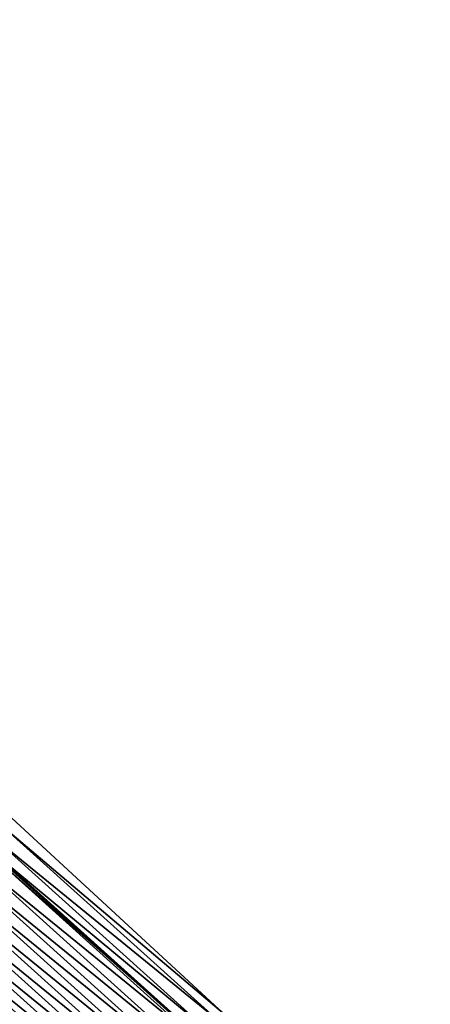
# Model space of a CAD drawing. Header units: feet. Extents: x 2017353 to 2024169, y 808050 to 818690.
# Tile 290 of 305: x 2022699 to 2022727, y 814146 to 814214. Entities that reach past the tile are written whole.
import ezdxf

# ---------------------------------------------------------------- set-up
doc = ezdxf.new("R2010")
doc.units = ezdxf.units.FT
doc.header["$MEASUREMENT"] = 0
doc.layers.add('EP_Travel Lane', color=172, linetype='Continuous', lineweight=53)
doc.layers.add('I-77-MM15-17_SB-Surface-BORDER', color=7, linetype='Continuous')
doc.layers.add('I-77-MM15-17_SB-Surface-TIN', color=7, linetype='Continuous')

msp = doc.modelspace()

# ---------------------------------------------------------------- linework, layer by layer
at = {"layer": 'EP_Travel Lane'}
msp.add_polyline3d([(2022542.824971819, 814286.3335518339, 283.9437080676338), (2022558.550940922, 814273.9987547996, 284.6837772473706), (2022574.318739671, 814261.2731713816, 285.4313607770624), (2022589.818365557, 814248.6543625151, 286.158104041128), (2022605.458133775, 814235.8011696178, 286.8715970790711), (2022620.708547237, 814222.8807780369, 287.5706653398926), (2022635.958370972, 814209.9608860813, 288.2912770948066), (2022651.226410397, 814196.6884151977, 289.0018068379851), (2022666.2520939, 814183.5089710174, 289.7307393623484), (2022681.37087655, 814170.1594617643, 290.4675024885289), (2022696.224316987, 814156.7876195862, 291.2221389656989), (2022711.078236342, 814143.4153462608, 291.9592854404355), (2022725.94583979, 814129.5223704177, 292.664388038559), (2022740.431374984, 814115.7495768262, 293.3581499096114), (2022755.100171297, 814101.7165553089, 294.0507153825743), (2022769.379040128, 814087.7297632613, 294.7547948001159), (2022783.657795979, 814073.7430818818, 295.463396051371)], dxfattribs=at)
at = {"layer": 'I-77-MM15-17_SB-Surface-BORDER', "color": 3, "linetype": 'Continuous', "lineweight": -3}
msp.add_polyline3d([(2022543.494054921, 814287.1911650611, 284.0234243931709), (2022559.589401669, 814275.3295919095, 284.8034136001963), (2022575.872630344, 814263.1865528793, 285.6143508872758), (2022591.355720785, 814250.5473830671, 286.3391464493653), (2022607.316278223, 814238.0056593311, 287.0741555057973), (2022622.513882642, 814225.0224247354, 287.7640306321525), (2022637.804365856, 814212.1510315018, 288.493770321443), (2022653.039995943, 814198.766447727, 289.1937222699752), (2022668.203469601, 814185.7450647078, 289.940548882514), (2022683.272587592, 814172.2830550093, 290.6726957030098), (2022698.013128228, 814158.7858038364, 291.4271963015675), (2022712.694945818, 814145.2207183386, 292.1343258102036), (2022726.838947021, 814130.4695501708, 292.7534395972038), (2022741.058225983, 814116.4144667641, 293.4223065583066), (2022756.367294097, 814103.002045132, 294.17339212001), (2022770.972810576, 814089.3465911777, 294.9082043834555), (2022785.257227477, 814075.3653871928, 295.6120124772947)], dxfattribs=at)
at = {"layer": 'I-77-MM15-17_SB-Surface-TIN', "color": 128, "linetype": 'Continuous', "lineweight": -3}
for points in [[(2022712.694945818, 814145.2207183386, 292.1343258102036), (2022698.013128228, 814158.7858038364, 291.4271963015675), (2022697.43720486, 814158.142194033, 291.3561471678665)], [(2022712.29086231, 814144.769347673, 292.0881707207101), (2022697.43720486, 814158.142194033, 291.3561471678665), (2022696.770288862, 814157.3970553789, 291.2767389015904)], [(2022712.29086231, 814144.769347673, 292.0881707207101), (2022712.694945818, 814145.2207183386, 292.1343258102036), (2022697.43720486, 814158.142194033, 291.3561471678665)], [(2022711.623801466, 814144.0243394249, 292.014051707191), (2022696.770288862, 814157.3970553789, 291.2767389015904), (2022696.224316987, 814156.7876195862, 291.2221389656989)], [(2022711.623801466, 814144.0243394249, 292.014051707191), (2022712.29086231, 814144.769347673, 292.0881707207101), (2022696.770288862, 814157.3970553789, 291.2767389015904)], [(2022710.956545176, 814143.2795071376, 291.9470695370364), (2022696.103025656, 814156.6522293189, 291.2100092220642), (2022695.436236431, 814155.9069765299, 291.1259717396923)], [(2022696.103025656, 814156.6522293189, 291.2100092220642), (2022711.078236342, 814143.4153462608, 291.9592854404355), (2022696.224316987, 814156.7876195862, 291.2221389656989)], [(2022710.956545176, 814143.2795071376, 291.9470695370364), (2022711.078236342, 814143.4153462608, 291.9592854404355), (2022696.103025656, 814156.6522293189, 291.2100092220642)], [(2022711.623801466, 814144.0243394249, 292.014051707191), (2022696.224316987, 814156.7876195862, 291.2221389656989), (2022711.078236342, 814143.4153462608, 291.9592854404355)], [(2022710.289697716, 814142.5343067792, 291.8651586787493), (2022695.436236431, 814155.9069765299, 291.1259717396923), (2022694.769649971, 814155.1615411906, 291.0345301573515)], [(2022710.289697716, 814142.5343067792, 291.8651586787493), (2022710.956545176, 814143.2795071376, 291.9470695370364), (2022695.436236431, 814155.9069765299, 291.1259717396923)], [(2022709.623019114, 814141.7889543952, 291.7770817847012), (2022694.769649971, 814155.1615411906, 291.0345301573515), (2022694.102888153, 814154.4162637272, 290.9494918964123)], [(2022709.623019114, 814141.7889543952, 291.7770817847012), (2022710.289697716, 814142.5343067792, 291.8651586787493), (2022694.769649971, 814155.1615411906, 291.0345301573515)], [(2022708.956365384, 814141.0435796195, 291.6880966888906), (2022694.102888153, 814154.4162637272, 290.9494918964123), (2022693.436041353, 814153.6710627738, 290.8675568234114)], [(2022708.956365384, 814141.0435796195, 291.6880966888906), (2022709.623019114, 814141.7889543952, 291.7770817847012), (2022694.102888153, 814154.4162637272, 290.9494918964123)], [(2022708.289524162, 814140.2983736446, 291.6059580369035), (2022693.436041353, 814153.6710627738, 290.8675568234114), (2022692.769105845, 814152.9259416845, 290.7888609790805)], [(2022708.289524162, 814140.2983736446, 291.6059580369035), (2022708.956365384, 814141.0435796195, 291.6880966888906), (2022693.436041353, 814153.6710627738, 290.8675568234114)], [(2022707.622582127, 814139.5532584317, 291.5275006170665), (2022692.769105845, 814152.9259416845, 290.7888609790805), (2022692.102278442, 814152.180723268, 290.7062176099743)], [(2022707.622582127, 814139.5532584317, 291.5275006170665), (2022708.289524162, 814140.2983736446, 291.6059580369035), (2022692.769105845, 814152.9259416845, 290.7888609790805)], [(2022706.955645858, 814138.8081380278, 291.4488326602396), (2022692.102278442, 814152.180723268, 290.7062176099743), (2022691.435469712, 814151.4354880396, 290.6228923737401)], [(2022706.955645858, 814138.8081380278, 291.4488326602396), (2022707.622582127, 814139.5532584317, 291.5275006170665), (2022692.102278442, 814152.180723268, 290.7062176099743)], [(2022706.288732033, 814138.062997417, 291.3693451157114), (2022691.435469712, 814151.4354880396, 290.6228923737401), (2022690.768652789, 814150.6902601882, 290.5398663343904)], [(2022706.288732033, 814138.062997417, 291.3693451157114), (2022706.955645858, 814138.8081380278, 291.4488326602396), (2022691.435469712, 814151.4354880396, 290.6228923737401)], [(2022705.621880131, 814137.3178010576, 291.2875964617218), (2022690.768652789, 814150.6902601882, 290.5398663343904), (2022690.101868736, 814149.9450027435, 290.4556400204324)], [(2022705.621880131, 814137.3178010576, 291.2875964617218), (2022706.288732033, 814138.062997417, 291.3693451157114), (2022690.768652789, 814150.6902601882, 290.5398663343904)], [(2022704.955054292, 814136.5725812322, 291.2048960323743), (2022690.101868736, 814149.9450027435, 290.4556400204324), (2022689.435200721, 814149.1996408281, 290.3671764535)], [(2022704.955054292, 814136.5725812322, 291.2048960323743), (2022705.621880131, 814137.3178010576, 291.2875964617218), (2022690.101868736, 814149.9450027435, 290.4556400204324)], [(2022704.288309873, 814135.8272881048, 291.1192225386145), (2022689.435200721, 814149.1996408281, 290.3671764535), (2022688.768341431, 814148.4544511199, 290.2856974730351)], [(2022704.288309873, 814135.8272881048, 291.1192225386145), (2022704.955054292, 814136.5725812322, 291.2048960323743), (2022689.435200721, 814149.1996408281, 290.3671764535)], [(2022703.621505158, 814135.0820492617, 291.035750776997), (2022688.768341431, 814148.4544511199, 290.2856974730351), (2022688.272029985, 814147.8998565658, 290.2253193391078)], [(2022703.621505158, 814135.0820492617, 291.035750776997), (2022704.288309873, 814135.8272881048, 291.1192225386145), (2022688.768341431, 814148.4544511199, 290.2856974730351)], [(2022702.675998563, 814134.0255487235, 290.9214398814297), (2022688.093060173, 814147.7001240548, 290.2081622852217), (2022687.433933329, 814146.9646924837, 290.147917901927)], [(2022702.95467878, 814134.3368299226, 290.9530700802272), (2022688.10135338, 814147.7093773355, 290.2089202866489), (2022688.093060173, 814147.7001240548, 290.2081622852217)], [(2022702.95467878, 814134.3368299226, 290.9530700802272), (2022688.093060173, 814147.7001240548, 290.2081622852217), (2022702.946355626, 814134.3275330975, 290.9521254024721)], [(2022702.675998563, 814134.0255487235, 290.9214398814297), (2022702.946355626, 814134.3275330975, 290.9521254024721), (2022688.093060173, 814147.7001240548, 290.2081622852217)], [(2022702.95467878, 814134.3368299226, 290.9530700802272), (2022688.272029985, 814147.8998565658, 290.2253193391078), (2022688.10135338, 814147.7093773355, 290.2089202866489)], [(2022702.95467878, 814134.3368299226, 290.9530700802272), (2022703.621505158, 814135.0820492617, 291.035750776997), (2022688.272029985, 814147.8998565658, 290.2253193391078)], [(2022702.287433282, 814133.5919879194, 290.8856938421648), (2022687.433933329, 814146.9646924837, 290.147917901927), (2022686.766481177, 814146.2200365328, 290.0880877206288)], [(2022702.287433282, 814133.5919879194, 290.8856938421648), (2022702.675998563, 814134.0255487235, 290.9214398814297), (2022687.433933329, 814146.9646924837, 290.147917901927)], [(2022701.620043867, 814132.8472754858, 290.8235728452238), (2022686.766481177, 814146.2200365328, 290.0880877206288), (2022686.099181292, 814145.4752434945, 290.0226973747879)], [(2022701.620043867, 814132.8472754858, 290.8235728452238), (2022702.287433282, 814133.5919879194, 290.8856938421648), (2022686.766481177, 814146.2200365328, 290.0880877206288)]]:
    msp.add_3dface(points, dxfattribs=at)

doc.saveas('drawing.dxf')
